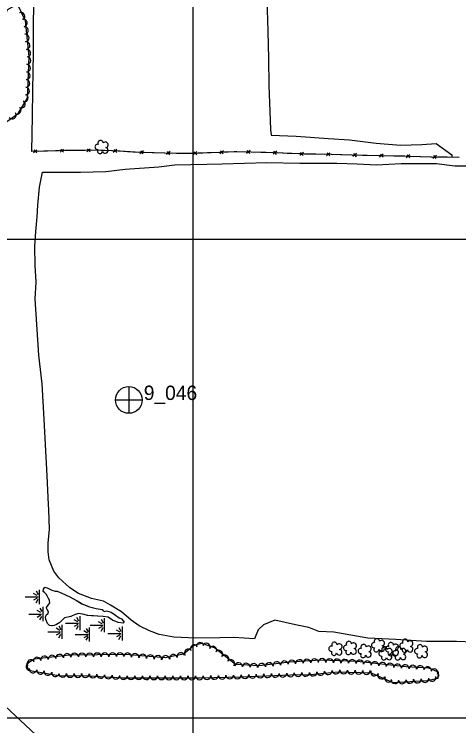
# Model space of a CAD drawing. Extents: x 591954 to 597000, y 198576 to 213500.
# Drawn here: x 592813 to 593278, y 203492 to 204235 of the extents above; entities that cross this region are included whole.
import ezdxf

# ---------------------------------------------------------------- set-up
doc = ezdxf.new("R2010")
doc.units = 0
for name, color, linetype in [('Level 10', 7, 'Continuous'), ('Level 15', 7, 'Continuous'), ('Level 17', 7, 'Continuous'), ('Level 18', 7, 'Continuous'), ('Level 19', 7, 'Continuous'), ('Level 4', 7, 'Continuous')]:
    doc.layers.add(name, color=color, linetype=linetype)

msp = doc.modelspace()

# ---------------------------------------------------------------- linework, layer by layer
at = {"layer": 'Level 10'}
for p, q in [((593000, 203500), (593000, 205000)), ((593000, 203000), (593000, 204500)), ((592000, 204000), (594000, 204000)), ((592500, 204000), (594000, 204000)), ((593000, 204000), (595500, 204000)), ((593000, 202500), (593000, 204000)), ((592000, 203500), (594000, 203500)), ((592500, 203500), (594000, 203500)), ((593000, 203500), (595500, 203500)), ((593000, 203500), (595000, 203500)), ((593000, 202000), (593000, 203500))]:
    msp.add_line(p, q, dxfattribs=at)
at = {"layer": 'Level 15'}
for p, q in [((592836.82, 204093.53), (592833.19, 204090.2)), ((592836.74, 204090.29), (592833.86, 204093.39)), ((592864.67, 204094.27), (592861.04, 204090.94)), ((592864.59, 204091.03), (592861.71, 204094.13)), ((592892.56, 204094.58), (592888.87, 204091.31)), ((592892.42, 204091.34), (592889.6, 204094.49)), ((592920.49, 204093.77), (592916.64, 204090.69)), ((592920.19, 204090.54), (592917.53, 204093.83)), ((592948.29, 204092.32), (592944.48, 204089.19)), ((592948.03, 204089.09), (592945.32, 204092.34)), ((592976.14, 204091.53), (592972.33, 204088.4)), ((592975.88, 204088.3), (592973.17, 204091.55)), ((593003.9, 204091.52), (593000.27, 204088.19)), ((593003.82, 204088.29), (593000.93, 204091.37)), ((593031.72, 204092.52), (593028.12, 204089.15)), ((593031.67, 204089.28), (593028.76, 204092.35)), ((593059.67, 204092.73), (593055.89, 204089.57)), ((593059.43, 204089.5), (593056.7, 204092.72)), ((593087.56, 204091.91), (593083.7, 204088.83)), ((593087.25, 204088.68), (593084.59, 204091.96)), ((593115.36, 204090.77), (593111.56, 204087.63)), ((593115.12, 204087.55), (593112.39, 204090.77)), ((593143.2, 204090.24), (593139.43, 204087.08)), ((593142.97, 204087.01), (593140.24, 204090.23)), ((593171.07, 204089.44), (593167.26, 204086.31)), ((593170.81, 204086.2), (593168.1, 204089.46)), ((593198.91, 204088.86), (593195.13, 204085.69)), ((593198.68, 204085.63), (593195.94, 204088.85)), ((593226.78, 204088.23), (593222.97, 204085.1)), ((593226.52, 204085), (593223.81, 204088.25)), ((593254.6, 204087.53), (593250.84, 204084.35)), ((593254.38, 204084.3), (593251.64, 204087.51))]:
    msp.add_line(p, q, dxfattribs=at)
for points in [[(593278.15, 204085.44), (593248.49, 204085.89), (593214.72, 204086.83), (593177.08, 204087.52), (593144.68, 204088.48), (593112.43, 204089.1), (593075.97, 204090.66), (593045.76, 204091.27), (593001.24, 204089.71), (592982.58, 204089.61), (592944.57, 204090.69), (592923.92, 204091.89), (592899.67, 204092.9), (592868.6, 204092.64), (592831.56, 204091.65), (592832.33, 204128.51), (592832.37, 204155.85), (592833.33, 204194.32), (592833.36, 204221.01), (592833.44, 204247.55)], [(592847.98, 204092.09), (592838.03, 204091.83)], [(592859.3, 204092.39), (592847.98, 204092.09)], [(592875.83, 204092.7), (592868.6, 204092.64), (592865.88, 204092.57)], [(592887.16, 204092.8), (592875.83, 204092.7)], [(592903.69, 204092.73), (592899.67, 204092.9), (592893.74, 204092.85)], [(592915, 204092.26), (592903.69, 204092.73)], [(592931.52, 204091.45), (592923.92, 204091.89), (592921.58, 204091.99)], [(592942.82, 204090.79), (592931.52, 204091.45)], [(593042.9, 204091.17), (593032.95, 204090.82)], [(593054.21, 204091.1), (593045.76, 204091.27), (593042.9, 204091.17)], [(592959.35, 204090.27), (592949.4, 204090.55)], [(592970.67, 204089.95), (592959.35, 204090.27)], [(592987.2, 204089.63), (592982.58, 204089.61), (592977.25, 204089.76)], [(592998.52, 204089.69), (592987.2, 204089.63)], [(593015.05, 204090.19), (593005.1, 204089.84)], [(593026.37, 204090.59), (593015.05, 204090.19)], [(593070.75, 204090.77), (593060.79, 204090.97)], [(593082.06, 204090.4), (593075.97, 204090.66), (593070.75, 204090.77)], [(593098.59, 204089.69), (593088.64, 204090.12)], [(593109.9, 204089.21), (593098.59, 204089.69)], [(593126.43, 204088.83), (593116.48, 204089.02)], [(593137.75, 204088.61), (593126.43, 204088.83)], [(593154.28, 204088.19), (593144.68, 204088.48), (593144.33, 204088.48)], [(593165.6, 204087.86), (593154.28, 204088.19)], [(593182.13, 204087.43), (593177.08, 204087.52), (593172.18, 204087.67)], [(593193.45, 204087.22), (593182.13, 204087.43)], [(593209.99, 204086.92), (593200.03, 204087.1)], [(593221.31, 204086.65), (593214.72, 204086.83), (593209.99, 204086.92)], [(593237.84, 204086.18), (593227.89, 204086.46)], [(593249.16, 204085.88), (593248.49, 204085.89), (593237.84, 204086.18)], [(593265.69, 204085.63), (593255.74, 204085.78)], [(593277.01, 204085.46), (593265.69, 204085.63)]]:
    msp.add_lwpolyline(points, dxfattribs=at)
at = {"layer": 'Level 17'}
for points in [[(593077.31, 204251.18), (593078.38, 204217.39), (593078.74, 204188.96), (593079.16, 204160.17), (593080.29, 204133.71), (593081.09, 204114.64), (593081.66, 204108.88), (593107.99, 204107.85), (593141.77, 204105.35), (593163.44, 204103.79), (593191.62, 204100.29), (593217.08, 204098.42), (593239.31, 204099.14), (593254.3, 204099.92), (593270.59, 204088.04), (593270.59, 204085.52)], [(592842.11, 203849.11), (592838.91, 203878.92), (592834.89, 203937.81), (592836.03, 203955.07), (592835.11, 203972.72), (592834.76, 203992.91), (592835.55, 204008.17), (592837.13, 204023.56), (592837.68, 204035.7), (592839.61, 204054.41), (592842.54, 204070.11), (592882.49, 204070.25), (592908.74, 204070.88), (592928.97, 204073.36), (592964.1, 204075.72), (592980.98, 204077.7), (593014.56, 204078.39), (593030.44, 204078.73), (593077.21, 204080.17), (593111.59, 204079.59), (593131.74, 204079.48), (593150.26, 204079.41), (593171.48, 204078.88), (593191.92, 204077.88), (593217.7, 204079.14), (593237.52, 204079.27), (593254.41, 204079.04), (593273.65, 204076.77), (593293.05, 204076.53)], [(593293.32, 203579.23), (593275.45, 203579.86), (593244.14, 203579.74), (593212, 203581.99), (593182.66, 203583.39), (593147.15, 203589.67), (593131.49, 203590.35), (593121.03, 203594.33), (593106.98, 203597.19), (593085.53, 203601.97), (593073.59, 203597.05), (593068.25, 203591.96), (593064.25, 203582.57), (593042.83, 203584.1), (593027.98, 203583.46), (593003.08, 203583.23), (592979.89, 203584.17), (592964.55, 203587.12), (592954.4, 203590.77), (592943.76, 203596.07), (592935.31, 203602.15), (592925.34, 203610.68), (592913.58, 203617.68), (592906.49, 203622.03), (592893.96, 203624.82), (592880.36, 203630.08), (592871.25, 203635.76), (592859.72, 203646.13), (592854.61, 203653.34), (592849.58, 203665.05), (592848.69, 203673.42), (592848.54, 203682.36), (592850.04, 203697.2), (592849.35, 203717.2), (592848.77, 203722.93), (592847.38, 203752.99), (592845.87, 203785.56), (592844.29, 203812.15), (592842.11, 203849.11)]]:
    msp.add_lwpolyline(points, dxfattribs=at)
at = {"layer": 'Level 18'}
for points in [[(592756.31, 204014.27), (592768.98, 204022.22), (592791.78, 204038.52), (592799.71, 204066.61), (592803.03, 204121.2), (592817.15, 204131.41), (592826.86, 204147.44), (592828.71, 204190.81), (592824.8, 204228.11), (592816.49, 204245.61), (592805.3, 204239.41), (592797.34, 204205.11), (592783.3, 204163.07), (592781.03, 204152.49), (592747.45, 204164.07), (592750.56, 204200.5), (592756.46, 204239.96), (592750.18, 204278.32), (592746.12, 204303.09), (592738.44, 204312.57), (592736.09, 204313.03)], [(592859.62, 203544.38), (592891.08, 203544.02), (592926.37, 203541.88), (593006.93, 203541.73), (593051.47, 203542.91), (593101.99, 203544.86), (593122.51, 203545.43), (593151.67, 203548.04), (593186.22, 203547.21), (593208.89, 203537.11), (593244.96, 203538.88), (593256.37, 203541.63), (593256.57, 203547.85), (593246.49, 203552.03), (593222.77, 203553.46), (593171.53, 203558.74), (593133.75, 203560.2), (593100.88, 203558.29), (593069.16, 203554.49), (593044.49, 203555.58), (593022.55, 203572.99), (593009.63, 203577.82), (593001.47, 203575.89), (592989.98, 203566.53), (592970.78, 203562.54), (592929.41, 203566.15), (592870.89, 203565.58), (592833.85, 203561.35), (592825.85, 203556.23), (592827.51, 203549.71), (592859.65, 203544.38)]]:
    msp.add_lwpolyline(points, dxfattribs=at)
for centre, radius, start, end in [((592820.22, 204232.89), 4, 295.40874, 115.39342), ((592822.58, 204225.89), 3.95, 281.52386, 101.50854), ((592823.73, 204218.24), 4, 275.99077, 95.97545), ((592824.56, 204210.29), 4, 275.99003, 95.9747), ((592825.4, 204202.35), 4, 275.99077, 95.97545), ((592826.22, 204194.4), 4, 275.81173, 95.79641), ((592826.44, 204186.74), 4, 267.56233, 87.54701), ((592826.1, 204178.75), 4, 267.56233, 87.54701), ((592825.76, 204170.77), 4, 267.56202, 87.5467), ((592825.42, 204162.78), 4, 267.56949, 87.55417), ((592825.08, 204154.8), 4, 267.56202, 87.5467), ((592823.8, 204147.74), 3.88, 250.55573, 70.54041), ((592820.56, 204141.07), 4, 238.82382, 58.80849), ((592816.27, 204134.65), 3.94, 233.26291, 53.24759), ((592811.11, 204129.62), 4, 215.85952, 35.8442), ((592900.26, 204096.44), 2.78, 78.07156, 279.08261), ((592903.26, 204100.51), 2.78, 1.39455, 209.16754), ((592908.3, 204098.66), 2.97, 278.42366, 139.65754), ((592902.72, 204092.04), 2.61, 140.77971, 358.71232), ((592908.19, 204092.8), 2.97, 196.07448, 79.04774), ((593007.39, 203574.8), 3.87, 7.41707, 187.40174), ((593147.81, 203576.3), 2.78, 1.39455, 209.16754), ((593162.97, 203577.19), 2.78, 1.39455, 209.16754), ((593168.01, 203575.33), 2.97, 278.42366, 139.65754), ((593189.26, 203575.88), 2.78, 78.07156, 279.08261), ((593192.26, 203579.95), 2.78, 1.39455, 209.16754), ((593197.3, 203578.09), 2.97, 278.42366, 139.65754), ((593206.94, 203575.93), 2.78, 1.39455, 209.16754), ((593218.9, 203575.36), 2.78, 78.07156, 279.08261), ((593221.9, 203579.43), 2.78, 1.39455, 209.16754), ((593226.94, 203577.58), 2.97, 278.42366, 139.65754), ((592994.99, 203567.92), 3.97, 39.15503, 219.13971), ((593001.14, 203572.47), 3.9, 33.18854, 213.17321), ((593013.96, 203573.98), 3.97, 339.50647, 159.49115), ((593020.88, 203570.86), 3.93, 331.55912, 151.54379), ((593144.81, 203572.22), 2.78, 78.07156, 279.08261), ((593152.74, 203568.59), 2.97, 196.07448, 79.04774), ((593152.85, 203574.44), 2.97, 278.42366, 139.65754), ((593159.97, 203573.11), 2.78, 78.07156, 279.08261), ((593167.9, 203569.48), 2.97, 196.07448, 79.04774), ((593175.34, 203569.9), 2.78, 78.07156, 279.08261), ((593178.34, 203573.98), 2.78, 1.39455, 209.16754), ((593183.38, 203572.12), 2.97, 278.42366, 139.65754), ((593191.72, 203571.48), 2.61, 140.77971, 358.71232), ((593197.19, 203572.24), 2.97, 196.07448, 79.04774), ((593200.12, 203571.45), 2.78, 1.39455, 209.16754), ((593203.94, 203571.85), 2.78, 78.07156, 279.08261), ((593205.16, 203569.59), 2.97, 278.42366, 139.65754), ((593211.87, 203568.22), 2.97, 196.07448, 79.04774), ((593211.98, 203574.07), 2.97, 278.42366, 139.65754), ((593214.56, 203571.48), 2.78, 1.39455, 209.16754), ((593219.6, 203569.63), 2.97, 278.42366, 139.65754), ((593221.36, 203570.96), 2.61, 140.77971, 358.71232), ((593226.83, 203571.72), 2.97, 196.07448, 79.04774), ((593234.29, 203569.62), 2.78, 78.07156, 279.08261), ((593237.29, 203573.7), 2.78, 1.39455, 209.16754), ((593242.33, 203571.84), 2.97, 278.42366, 139.65754), ((592837.06, 203559.38), 3.92, 10.42623, 190.4109), ((592844.73, 203560.5), 3.97, 6.53176, 186.51644), ((592852.63, 203561.4), 3.97, 6.53258, 186.51726), ((592860.52, 203562.3), 3.97, 6.52542, 186.51009), ((592868.39, 203563.14), 3.97, 5.59334, 185.57802), ((592876.13, 203563.55), 3.97, 0.57007, 180.55475), ((592884.08, 203563.63), 3.97, 0.57, 180.55468), ((592892.02, 203563.71), 3.97, 0.57007, 180.55475), ((592899.97, 203563.79), 3.97, 0.57728, 180.56196), ((592907.91, 203563.86), 3.97, 0.57, 180.55468), ((592915.86, 203563.94), 3.97, 0.57007, 180.55475), ((592923.81, 203564.02), 3.97, 0.57, 180.55468), ((592931.58, 203563.8), 3.97, 356.17294, 176.15762), ((592939.46, 203563.19), 3.97, 355.01949, 175.00417), ((592947.38, 203562.5), 3.97, 355.01231, 174.99699), ((592955.29, 203561.81), 3.97, 355.01949, 175.00417), ((592963.21, 203561.12), 3.97, 355.01887, 175.00355), ((592971.43, 203561.1), 3.93, 4.50751, 184.49218), ((592979.5, 203562.23), 3.97, 11.74742, 191.7321), ((592987.29, 203564.06), 3.93, 14.37422, 194.3589), ((593027.13, 203566.69), 3.97, 321.58318, 141.56786), ((593033.36, 203561.75), 3.97, 321.58883, 141.57351), ((593147.27, 203567.82), 2.61, 140.77971, 358.71232), ((593162.43, 203568.72), 2.61, 140.77971, 358.71232), ((593177.8, 203565.5), 2.61, 140.77971, 358.71232), ((593183.27, 203566.27), 2.97, 196.07448, 79.04774), ((593197.12, 203567.37), 2.78, 78.07156, 279.08261), ((593199.58, 203562.97), 2.61, 140.77971, 358.71232), ((593205.05, 203563.74), 2.97, 196.07448, 79.04774), ((593206.4, 203567.45), 2.61, 140.77971, 358.71232), ((593211.56, 203567.41), 2.78, 78.07156, 279.08261), ((593214.02, 203563.01), 2.61, 140.77971, 358.71232), ((593219.49, 203563.77), 2.97, 196.07448, 79.04774), ((593236.75, 203565.22), 2.61, 140.77971, 358.71232), ((593242.22, 203565.99), 2.97, 196.07448, 79.04774), ((592829.05, 203553.57), 3.6, 108.12306, 288.10774), ((592830.61, 203556.8), 3.97, 32.61986, 212.60454), ((593039.58, 203556.82), 3.97, 321.5787, 141.56338), ((593047.7, 203553.58), 3.92, 354.75696, 174.74163), ((593055.67, 203553.01), 3.97, 357.48366, 177.46834), ((593063.61, 203552.66), 3.97, 357.48334, 177.46802), ((593071.8, 203552.84), 3.97, 5.07911, 185.06379), ((593079.76, 203553.67), 3.97, 6.82238, 186.80705), ((593087.65, 203554.61), 3.97, 6.83039, 186.81507), ((593095.54, 203555.55), 3.97, 6.82953, 186.81421), ((593103.35, 203556.3), 3.97, 4.0568, 184.04148), ((593111.25, 203556.81), 3.97, 3.33347, 183.31815), ((593119.19, 203557.27), 3.97, 3.32628, 183.31096), ((593127.12, 203557.73), 3.97, 3.33306, 183.31773), ((593134.93, 203557.94), 3.97, 359.74782, 179.7325), ((593142.8, 203557.77), 3.97, 357.80811, 177.79279), ((593150.74, 203557.46), 3.97, 357.80811, 177.79279), ((593158.68, 203557.16), 3.97, 357.80811, 177.79279), ((593166.62, 203556.85), 3.97, 357.80811, 177.79279), ((593174.42, 203556.33), 3.97, 354.51879, 174.50347), ((593182.32, 203555.54), 3.97, 354.11339, 174.09807), ((593190.22, 203554.73), 3.97, 354.11413, 174.09881), ((593198.13, 203553.91), 3.97, 354.11413, 174.09881), ((593206.03, 203553.09), 3.97, 354.11413, 174.09881), ((593213.94, 203552.28), 3.97, 354.1213, 174.10598), ((592832.64, 203550.97), 3.97, 170.58446, 350.56913), ((592840.48, 203549.67), 3.97, 170.59275, 350.57743), ((592848.32, 203548.37), 3.97, 170.58564, 350.57031), ((593133.52, 203548.5), 3.97, 185.11919, 5.10387), ((593141.44, 203549.21), 3.97, 185.12637, 5.11105), ((593149.41, 203549.81), 3.97, 183.62632, 3.611), ((593157.52, 203549.98), 3.97, 178.64494, 358.62961), ((593165.47, 203549.79), 3.97, 178.63756, 358.62223), ((593173.41, 203549.6), 3.97, 178.63773, 358.62241), ((593181.36, 203549.41), 3.97, 178.63773, 358.62241), ((593189.7, 203547.72), 3.94, 158.62468, 338.60936), ((593221.88, 203551.53), 3.97, 355.11945, 175.10413), ((593229.86, 203550.95), 3.97, 356.57346, 176.55813), ((593237.79, 203550.47), 3.97, 356.57389, 176.55856), ((593245.32, 203549.52), 3.92, 348.57446, 168.55914), ((593252.21, 203547.29), 3.86, 334.92664, 154.91132), ((592856.11, 203547.05), 3.93, 170.5873, 350.57198), ((592863.71, 203546.41), 3.97, 179.35881, 359.34349), ((592871.66, 203546.32), 3.97, 179.36594, 359.35062), ((592879.6, 203546.23), 3.97, 179.35873, 359.34341), ((592887.56, 203546.13), 3.97, 179.20733, 359.19201), ((592895.59, 203545.83), 3.97, 176.53027, 356.51495), ((592903.52, 203545.35), 3.97, 176.52308, 356.50775), ((592911.46, 203544.87), 3.97, 176.52308, 356.50775), ((592919.39, 203544.38), 3.97, 176.52308, 356.50775), ((592927.25, 203544.04), 3.97, 178.56493, 358.54961), ((592935.15, 203543.94), 3.97, 179.89951, 359.88419), ((592943.09, 203543.92), 3.97, 179.90672, 359.8914), ((592951.04, 203543.91), 3.97, 179.89951, 359.88419), ((592958.99, 203543.89), 3.97, 179.8995, 359.88418), ((592966.93, 203543.88), 3.97, 179.90672, 359.8914), ((592974.88, 203543.87), 3.97, 179.89951, 359.88419), ((592982.83, 203543.85), 3.97, 179.89951, 359.88419), ((592990.77, 203543.84), 3.97, 179.90672, 359.8914), ((592998.72, 203543.82), 3.97, 179.8995, 359.88418), ((593006.64, 203543.86), 3.97, 180.6638, 0.64848), ((593014.55, 203544.01), 3.97, 181.53634, 1.52102), ((593022.5, 203544.22), 3.97, 181.53634, 1.52102), ((593030.44, 203544.43), 3.97, 181.52913, 1.51381), ((593038.38, 203544.65), 3.97, 181.53634, 1.52102), ((593046.33, 203544.86), 3.97, 181.53634, 1.52102), ((593054.25, 203545.11), 3.97, 182.12075, 2.10543), ((593062.19, 203545.41), 3.97, 182.22162, 2.2063), ((593070.13, 203545.72), 3.97, 182.22162, 2.2063), ((593078.07, 203546.02), 3.97, 182.21442, 2.19909), ((593086.01, 203546.33), 3.97, 182.22162, 2.2063), ((593093.95, 203546.64), 3.97, 182.21442, 2.19909), ((593101.9, 203546.92), 3.97, 181.89712, 1.88179), ((593109.86, 203547.16), 3.97, 181.57237, 1.55705), ((593117.8, 203547.38), 3.97, 181.57237, 1.55705), ((593125.62, 203547.81), 3.97, 184.82341, 4.80808), ((593197.09, 203544.64), 3.97, 155.99099, 335.97567), ((593204.35, 203541.41), 3.97, 155.99393, 335.97861), ((593242.48, 203540.99), 3.96, 185.1124, 5.09708), ((593249.99, 203542.23), 3.97, 193.58921, 13.57389), ((593253.79, 203544.89), 3.36, 250.7152, 70.69988), ((593211.15, 203539.68), 3.9, 176.43775, 356.42243), ((593218.78, 203539.68), 3.97, 182.81354, 2.79821), ((593226.71, 203540.07), 3.97, 182.81354, 2.79821), ((593234.65, 203540.45), 3.97, 182.80598, 2.79066)]:
    msp.add_arc(centre, radius, start, end, dxfattribs=at)
at = {"layer": 'Level 19'}
for p, q in [((592836.03, 203632.58), (592838.12, 203628.9)), ((592839.6, 203618.94), (592839.6, 203633.74)), ((592824.53, 203626.37), (592837.95, 203626.37)), ((592837.18, 203627.8), (592833.33, 203630)), ((592837.18, 203624.99), (592833.33, 203622.79)), ((592836.03, 203620.21), (592838.12, 203623.89)), ((592843.3, 203601.07), (592843.3, 203615.86)), ((592828.23, 203608.49), (592841.65, 203608.49)), ((592840.88, 203609.93), (592837.03, 203612.12)), ((592839.72, 203614.71), (592841.81, 203611.02)), ((592840.88, 203607.12), (592837.03, 203604.92)), ((592839.72, 203602.33), (592841.81, 203606.02)), ((592879.46, 203600.34), (592875.61, 203602.54)), ((592878.31, 203605.13), (592880.4, 203601.44)), ((592881.88, 203591.49), (592881.88, 203606.28)), ((592905.03, 203598.29), (592901.18, 203600.49)), ((592903.87, 203603.07), (592905.96, 203599.39)), ((592907.45, 203589.43), (592907.45, 203604.23)), ((592860.78, 203591.33), (592856.93, 203593.53)), ((592859.63, 203596.11), (592861.72, 203592.43)), ((592863.2, 203582.47), (592863.2, 203597.27)), ((592866.81, 203598.91), (592880.23, 203598.91)), ((592879.46, 203597.54), (592875.61, 203595.34)), ((592878.31, 203592.75), (592880.4, 203596.44)), ((592888.37, 203593.42), (592890.46, 203589.73)), ((592891.94, 203579.78), (592891.94, 203594.57)), ((592892.38, 203596.86), (592905.8, 203596.86)), ((592905.03, 203595.48), (592901.18, 203593.28)), ((592903.87, 203590.7), (592905.96, 203594.38)), ((592922.57, 203594.3), (592924.66, 203590.62)), ((592926.15, 203580.67), (592926.15, 203595.46)), ((592848.13, 203589.9), (592861.55, 203589.9)), ((592860.78, 203588.52), (592856.93, 203586.32)), ((592859.63, 203583.74), (592861.72, 203587.42)), ((592876.87, 203587.2), (592890.29, 203587.2)), ((592889.52, 203588.63), (592885.67, 203590.83)), ((592889.52, 203585.83), (592885.67, 203583.63)), ((592911.08, 203588.09), (592924.49, 203588.09)), ((592923.72, 203589.52), (592919.88, 203591.72)), ((592923.72, 203586.71), (592919.88, 203584.52)), ((592922.57, 203581.93), (592924.66, 203585.61)), ((592888.37, 203581.04), (592890.46, 203584.73))]:
    msp.add_line(p, q, dxfattribs=at)
for points in [[(592857.89, 203632.26), (592862.92, 203630.39), (592871.33, 203626.29), (592878.16, 203622.78), (592883.84, 203619.26), (592891.68, 203615.87), (592898.69, 203614.28), (592904.93, 203613.04), (592906.15, 203611.81), (592907.66, 203611.06), (592909.59, 203611.68), (592914.26, 203610.39), (592919.06, 203607.12), (592922.75, 203604.51), (592925.27, 203603.44), (592927.95, 203600.05), (592926.89, 203598.86), (592921.6, 203599.46), (592915.89, 203601.94), (592911.27, 203605.29), (592906.12, 203605.97), (592895.1, 203606.5), (592889.62, 203607.02), (592886.08, 203608.02), (592880.49, 203608.95), (592876.85, 203607.96), (592872.22, 203605.88), (592865.72, 203604.37), (592860.63, 203599.74), (592857.12, 203597.57), (592854.94, 203596.62), (592851.93, 203596.07), (592849.97, 203596.46), (592847.93, 203598.74), (592846.09, 203602.93), (592845.64, 203605.33), (592846.76, 203607.85), (592848.72, 203608.98), (592848.76, 203610.73), (592847.53, 203613.07), (592846.77, 203614.44), (592846.72, 203615.39), (592848.62, 203617.8), (592850.12, 203620.1), (592849.85, 203622.68), (592848.36, 203626.01), (592846.66, 203628.91), (592844.6, 203630.9), (592843.46, 203631.93), (592843.51, 203634.58), (592845.18, 203636.64), (592847.53, 203635.76), (592852.49, 203633.3), (592855.98, 203632.22), (592857.89, 203632.26)], [(592843.47, 203632.38), (592843.51, 203634.38)], [(592846.26, 203636.24), (592847.53, 203635.76), (592852.49, 203633.3), (592855.98, 203632.22), (592857.89, 203632.26)], [(592857.89, 203632.26), (592862.92, 203630.39), (592871.33, 203626.29), (592878.16, 203622.78), (592883.77, 203619.31)], [(592847.24, 203627.92), (592846.66, 203628.91), (592846.05, 203629.5)], [(592849.87, 203622.54), (592849.85, 203622.68), (592849.09, 203624.38)], [(592852.65, 203596.2), (592851.93, 203596.07), (592849.97, 203596.46), (592847.93, 203598.74), (592846.09, 203602.93), (592845.64, 203605.33), (592846.76, 203607.85), (592848.72, 203608.98), (592848.76, 203610.73), (592847.53, 203613.07), (592846.77, 203614.44), (592846.72, 203615.39), (592848.62, 203617.8), (592849.27, 203618.8)], [(592887.44, 203617.71), (592889.27, 203616.91)], [(592893.02, 203615.56), (592894.97, 203615.12)], [(592878.34, 203608.36), (592876.85, 203607.96), (592872.22, 203605.88), (592865.72, 203604.37), (592860.63, 203599.74), (592857.12, 203597.57), (592854.94, 203596.62), (592852.65, 203596.2)], [(592884.21, 203608.33), (592882.24, 203608.66)], [(592898.87, 203614.24), (592900.83, 203613.85)], [(592904.76, 203613.07), (592904.93, 203613.04), (592906.15, 203611.81), (592907.66, 203611.06), (592909.59, 203611.68), (592914.26, 203610.39), (592919.06, 203607.12), (592922.75, 203604.51), (592925.27, 203603.44), (592927.95, 203600.05), (592927.18, 203599.19)], [(592890.05, 203606.98), (592889.62, 203607.02), (592888.11, 203607.45)], [(592896.02, 203606.46), (592895.1, 203606.5), (592894.03, 203606.6)], [(592927.18, 203599.19), (592926.89, 203598.86), (592921.6, 203599.46), (592915.89, 203601.94), (592911.27, 203605.29), (592906.12, 203605.97), (592900.02, 203606.26)]]:
    msp.add_lwpolyline(points, dxfattribs=at)
at = {"layer": 'Level 4'}
for p, q in [((592932.82, 203846.17), (592932.76, 203818.32)), ((592932.82, 203846.17), (592932.76, 203818.32)), ((592932.82, 203846.17), (592932.76, 203818.32)), ((592918.91, 203832.14), (592946.82, 203832.13)), ((592918.91, 203832.14), (592946.82, 203832.13)), ((592918.91, 203832.14), (592946.82, 203832.13))]:
    msp.add_line(p, q, dxfattribs=at)
msp.add_lwpolyline([(593556.37, 202809.78), (592771.71, 203541.61), (592770.19, 203809.11)], dxfattribs=at)
msp.add_circle((592932.87, 203832.15), 14, dxfattribs=at)
msp.add_circle((592932.87, 203832.15), 14, dxfattribs=at)
msp.add_circle((592932.87, 203832.15), 14, dxfattribs=at)

# ---------------------------------------------------------------- texts
msp.add_text('9_046', height=15, dxfattribs=at).set_placement((592948.53, 203832.08))
msp.add_text('9_046', height=15, dxfattribs=at).set_placement((592948.53, 203832.08))

doc.saveas('drawing.dxf')
